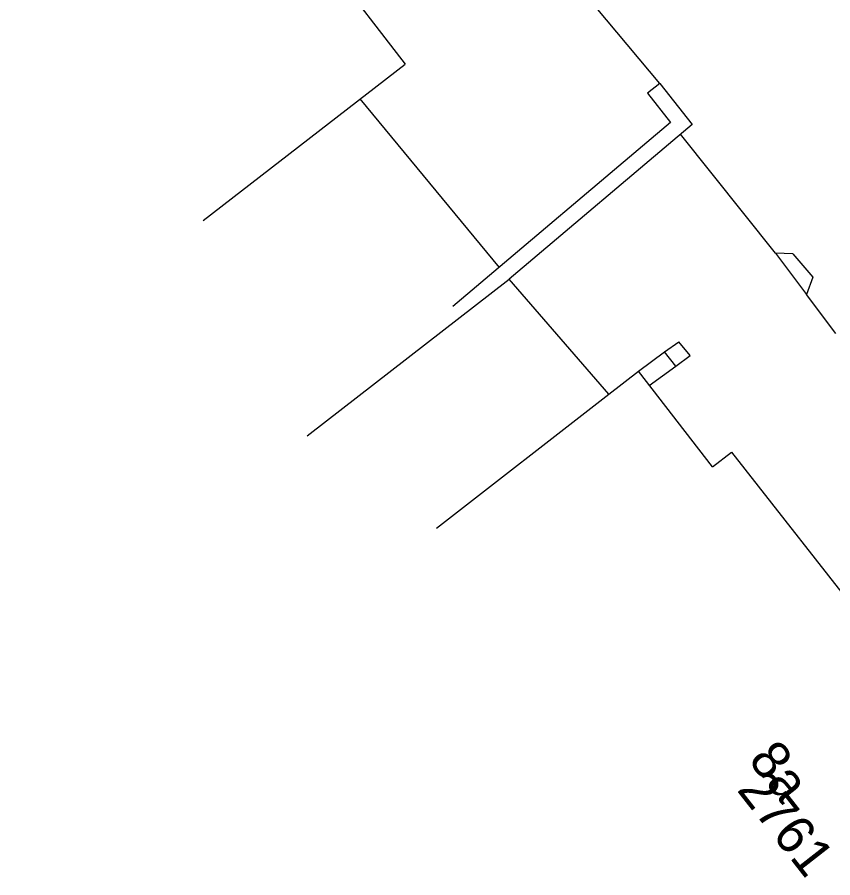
# Model space of a CAD drawing. Extents: x -584400 to -581602, y -1210894 to -1208793.
# Drawn here: x -582207.72 to -582191.77, y -1209398.67 to -1209381.83 of the extents above; entities that cross this region are included whole.
import ezdxf

# ---------------------------------------------------------------- set-up
doc = ezdxf.new("R2010")
doc.units = 0
for name, color, linetype in [('BUDOVY_MĚŘ', 7, 'Continuous'), ('ROZHRANÍ_PLOCH', 7, 'Continuous'), ('ZN_DOPLŇKOVÉ', 7, 'Continuous'), ('Č_POPIS_EVID', 7, 'Continuous')]:
    doc.layers.add(name, color=color, linetype=linetype)

msp = doc.modelspace()

# ---------------------------------------------------------------- linework, layer by layer
at = {"layer": 'BUDOVY_MĚŘ'}
for points in [[(-582207.72, -1209372.92), (-582207.53, -1209373.16), (-582200.13, -1209382.75)], [(-582204.08, -1209385.81), (-582200.13, -1209382.75)], [(-582202.05, -1209390.02), (-582198.1, -1209386.96)], [(-582196.15, -1209389.21), (-582198.1, -1209386.96)], [(-582196.15, -1209389.21), (-582195.57, -1209388.76)], [(-582194.12, -1209390.63), (-582195.57, -1209388.76)], [(-582199.52, -1209391.83), (-582196.15, -1209389.21)], [(-582194.12, -1209390.63), (-582193.75, -1209390.34), (-582191.07, -1209393.76)]]:
    msp.add_lwpolyline(points, dxfattribs=at)
at = {"layer": 'ROZHRANÍ_PLOCH'}
for points in [[(-582195.06, -1209388.38), (-582194.78, -1209388.18)], [(-582194.84, -1209388.66), (-582194.56, -1209388.45), (-582194.78, -1209388.18)], [(-582195.57, -1209388.76), (-582195.06, -1209388.38)], [(-582194.84, -1209388.66), (-582195.06, -1209388.38)], [(-582195.36, -1209389.04), (-582194.84, -1209388.66)]]:
    msp.add_lwpolyline(points, dxfattribs=at)
at = {"layer": 'ZN_DOPLŇKOVÉ'}
for points in [[(-582195.15, -1209383.13), (-582197.44, -1209380.39)], [(-582195.15, -1209383.13), (-582195.39, -1209383.32), (-582194.94, -1209383.89), (-582199.2, -1209387.49)], [(-582195.15, -1209383.13), (-582194.52, -1209383.93), (-582198.1, -1209386.96)], [(-582198.29, -1209386.73), (-582201.01, -1209383.43)], [(-582192.89, -1209386.45), (-582194.75, -1209384.12)], [(-582192.55, -1209386.46), (-582192.89, -1209386.45), (-582192.28, -1209387.26)], [(-582192.55, -1209386.46), (-582192.16, -1209386.92), (-582192.28, -1209387.26)], [(-582191.71, -1209388.02), (-582192.28, -1209387.26)]]:
    msp.add_lwpolyline(points, dxfattribs=at)

# ---------------------------------------------------------------- texts
at = {"layer": 'Č_POPIS_EVID'}
for s, p in [('8a', (-582193.44, -1209396.37)), ('2761', (-582193.66, -1209396.95))]:
    msp.add_text(s, height=0.75, rotation=308.0395, dxfattribs=at).set_placement(p)

doc.saveas('drawing.dxf')
